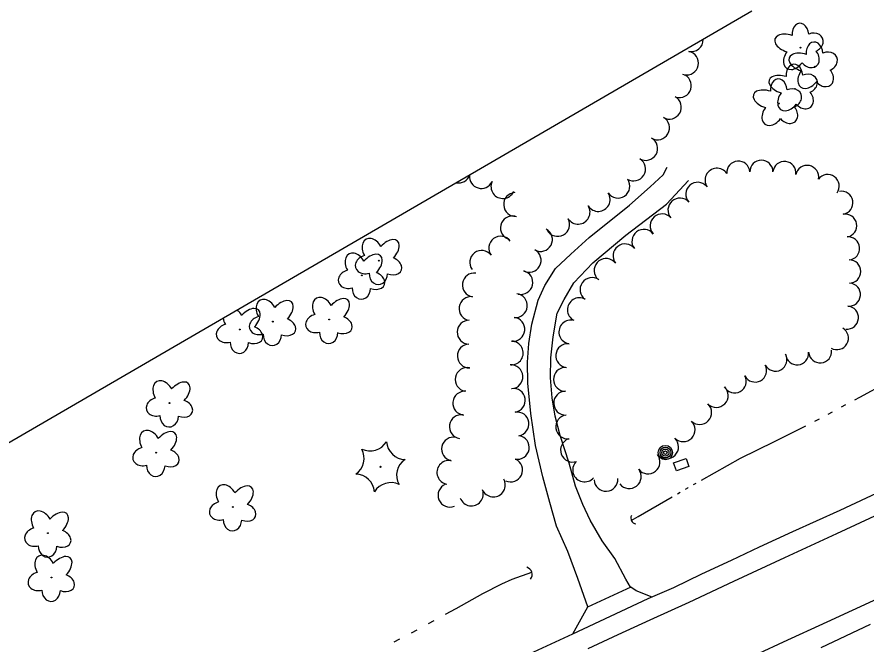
# Model space of a CAD drawing. Extents: x 589250 to 1188077, y 162953 to 363065.
# Drawn here: x 593147.3 to 593411.5, y 188024.5 to 188219.6 of the extents above; entities that cross this region are included whole.
import ezdxf

# ---------------------------------------------------------------- set-up
doc = ezdxf.new("R2010")
doc.units = 0
for name, color, linetype in [('E_AREA', 7, 'Continuous'), ('E_DRN', 7, 'Continuous'), ('E_DWY', 7, 'Continuous'), ('E_LAND_TreeLine_P', 7, 'Continuous'), ('E_LAND_Vegetation', 7, 'Continuous'), ('E_MAP_Limits', 7, 'Continuous'), ('E_MISCPROP', 7, 'Continuous'), ('E_RDWY', 7, 'Continuous'), ('E_RDWY_Gravel', 7, 'Continuous'), ('E_WTR_FlowLine', 7, 'Continuous')]:
    doc.layers.add(name, color=color, linetype=linetype)

msp = doc.modelspace()

# ---------------------------------------------------------------- linework, layer by layer
at = {"layer": 'E_AREA'}
for p, q in [((593351.32, 188081.02), (593355.22, 188082.4)), ((593355.22, 188082.4), (593356.11, 188079.9)), ((593352.21, 188078.52), (593351.32, 188081.02)), ((593356.11, 188079.9), (593352.21, 188078.52))]:
    msp.add_line(p, q, dxfattribs=at)
at = {"layer": 'E_DRN'}
for centre, radius, start, end in [((593339.92, 188063.92), 1.86, 154.4323, 260.6925), ((593304.96, 188046.33), 2.42, 324.0278, 70.288)]:
    msp.add_arc(centre, radius, start, end, dxfattribs=at)
at = {"layer": 'E_DWY'}
for p, q in [((593348.08, 188170.56), (593349.38, 188172.91)), ((593344.12, 188166.81), (593348.08, 188170.56)), ((593349.19, 188161.46), (593356.01, 188168.72)), ((593337.68, 188161.08), (593344.12, 188166.81)), ((593325.1, 188151.05), (593337.68, 188161.08)), ((593336.48, 188151.81), (593349.19, 188161.46)), ((593319.38, 188145.9), (593325.1, 188151.05)), ((593326.27, 188143.21), (593336.48, 188151.81)), ((593314.61, 188141.43), (593319.38, 188145.9)), ((593320.38, 188136.94), (593326.27, 188143.21)), ((593311.29, 188136.13), (593314.61, 188141.43)), ((593317.29, 188131.83), (593320.38, 188136.94)), ((593309.31, 188131.54), (593311.29, 188136.13)), ((593307.3, 188124.11), (593309.31, 188131.54)), ((593315.2, 188127.56), (593317.29, 188131.83)), ((593313.97, 188120.25), (593315.2, 188127.56)), ((593306.33, 188118.14), (593307.3, 188124.11)), ((593305.92, 188112.36), (593306.33, 188118.14)), ((593313.16, 188113.71), (593313.97, 188120.25)), ((593313.12, 188107.45), (593313.16, 188113.71)), ((593306.1, 188105.8), (593305.92, 188112.36)), ((593306.99, 188096.35), (593306.1, 188105.8)), ((593313.56, 188101.24), (593313.12, 188107.45)), ((593314.51, 188095.53), (593313.56, 188101.24)), ((593308.42, 188086.49), (593306.99, 188096.35)), ((593316.08, 188089.5), (593314.51, 188095.53)), ((593318.92, 188080.9), (593316.08, 188089.5)), ((593310.76, 188076.71), (593308.42, 188086.49)), ((593320.88, 188073.82), (593318.92, 188080.9)), ((593312.86, 188068.69), (593310.76, 188076.71)), ((593323.19, 188068.14), (593320.88, 188073.82)), ((593314.98, 188061.36), (593312.86, 188068.69)), ((593325.39, 188063.23), (593323.19, 188068.14)), ((593329.18, 188056.82), (593325.39, 188063.23)), ((593318.53, 188053.47), (593314.98, 188061.36)), ((593333.07, 188051.33), (593329.18, 188056.82)), ((593321.58, 188045.1), (593318.53, 188053.47)), ((593336.48, 188044.88), (593333.07, 188051.33)), ((593324.69, 188036.29), (593321.58, 188045.1)), ((593337.95, 188042.45), (593336.48, 188044.88)), ((593338.01, 188042.47), (593324.57, 188036.24)), ((593339.67, 188041.24), (593338.01, 188042.47)), ((593344.69, 188039.36), (593339.67, 188041.24)), ((593324.57, 188036.24), (593319.89, 188027.82))]:
    msp.add_line(p, q, dxfattribs=at)
at = {"layer": 'E_LAND_TreeLine_P'}
for centre, radius, start, end in [((593356.84, 188212.5), 3.7, 258.5318, 0.8104), ((593355.37, 188205.26), 3.7, 258.5318, 78.5318), ((593353.16, 188198.21), 3.7, 252.5335, 72.5335), ((593350.05, 188191.55), 3.7, 240.1599, 60.1599), ((593346.37, 188185.13), 3.7, 240.1599, 60.1599), ((593342.69, 188178.72), 3.7, 240.1599, 60.1599), ((593338.93, 188172.36), 3.7, 237.6842, 57.6842), ((593371.47, 188171.21), 3.59, 4.2131, 184.2131), ((593378.63, 188171.49), 3.59, 359.7056, 179.7056), ((593385.79, 188171.09), 3.59, 353.1433, 173.1433), ((593364.83, 188168.86), 3.71, 34.2521, 214.2521), ((593392.85, 188169.88), 3.59, 348.6718, 168.6718), ((593284.47, 188171.7), 3.7, 260.5512, 339.7082), ((593291.59, 188170.01), 3.7, 173.758, 334.3274), ((593298.29, 188166.88), 3.7, 155.5622, 335.5622), ((593334.06, 188167), 3.7, 214.2831, 34.2831), ((593399.26, 188167.04), 3.59, 323.8149, 143.8149), ((593358.85, 188164.5), 3.71, 41.54, 221.54), ((593302.24, 188161.31), 3.7, 93.7044, 273.7044), ((593327.93, 188162.87), 3.7, 212.2549, 32.2549), ((593353.31, 188159.59), 3.71, 41.54, 221.54), ((593403.49, 188161.83), 3.59, 279.7771, 99.7771), ((593321.68, 188158.92), 3.7, 212.2549, 32.2549), ((593301.21, 188154.06), 3.7, 76.3307, 256.3307), ((593347.76, 188154.67), 3.71, 41.54, 221.54), ((593404.7, 188154.76), 3.59, 279.7771, 99.7771), ((593315.35, 188155.11), 3.7, 208.2861, 28.2861), ((593310, 188150.44), 3.7, 241.4854, 61.4854), ((593342.11, 188149.88), 3.71, 37.6434, 217.6434), ((593297.61, 188147.74), 3.7, 36.7168, 216.7168), ((593405.6, 188147.65), 3.59, 275.5027, 95.5027), ((593306.47, 188143.95), 3.7, 241.4854, 61.4854), ((593336.24, 188145.35), 3.71, 37.6434, 217.6434), ((593291.68, 188143.32), 3.7, 36.7168, 216.7168), ((593330.37, 188140.83), 3.71, 37.6434, 217.6434), ((593405.96, 188140.49), 3.59, 270.1717, 90.1717), ((593289.39, 188136.32), 3.7, 82.1035, 262.1035), ((593303.9, 188137.09), 3.7, 256.545, 76.545), ((593325.98, 188134.89), 3.71, 54.8532, 234.8532), ((593405.84, 188133.32), 3.59, 265.0484, 85.0484), ((593288.37, 188129), 3.7, 82.1035, 262.1035), ((593302.19, 188129.89), 3.7, 263.9103, 83.9103), ((593322.07, 188128.61), 3.71, 61.6753, 241.6753), ((593405.22, 188126.17), 3.59, 265.0484, 85.0484), ((593301.41, 188122.54), 3.7, 263.9103, 83.9103), ((593287.78, 188121.64), 3.7, 88.6638, 268.6638), ((593319.42, 188121.72), 3.71, 81.7644, 261.7644), ((593402.12, 188119.8), 3.59, 240.0199, 60.0199), ((593300.91, 188115.17), 3.7, 267.1613, 87.1613), ((593287.86, 188114.25), 3.7, 91.7788, 271.7788), ((593318.45, 188114.37), 3.71, 84.289, 264.289), ((593396.9, 188115.71), 3.59, 185.0385, 5.0385), ((593383, 188113.13), 3.59, 208.1466, 28.1466), ((593389.75, 188115.08), 3.59, 185.0385, 5.0385), ((593287.19, 188106.94), 3.7, 78.7337, 258.7337), ((593300.82, 188107.79), 3.7, 273.9769, 93.9769), ((593317.75, 188107), 3.71, 90.4921, 270.4921), ((593376.67, 188109.74), 3.59, 208.1466, 28.1466), ((593370.35, 188106.36), 3.59, 208.1466, 28.1466), ((593286.43, 188099.59), 3.7, 84.3635, 264.3635), ((593301.54, 188100.44), 3.7, 278.9295, 98.9295), ((593317.81, 188099.59), 3.71, 90.4921, 270.4921), ((593364.61, 188102), 3.71, 226.0051, 46.0051), ((593359.46, 188096.67), 3.71, 226.0051, 46.0051), ((593285.36, 188092.28), 3.7, 81.3053, 261.3053), ((593302.69, 188093.14), 3.7, 278.9295, 98.9295), ((593318.44, 188092.21), 3.71, 97.3242, 277.3242), ((593354.31, 188091.34), 3.71, 226.0051, 46.0051), ((593282.95, 188085.34), 3.7, 77.9618, 257.9618), ((593302.78, 188085.85), 3.7, 259.5856, 79.5856), ((593319.94, 188085), 3.71, 110.2081, 290.2081), ((593349.17, 188086.01), 3.71, 226.0051, 46.0051), ((593281.49, 188078.09), 3.7, 80.7581, 260.7581), ((593300.7, 188078.81), 3.7, 245.1431, 65.1431), ((593323.71, 188078.86), 3.71, 137.9363, 317.9363), ((593343.42, 188081.34), 3.71, 217.9819, 37.9819), ((593337.58, 188076.78), 3.71, 217.9819, 37.9819), ((593295.34, 188074.17), 3.7, 209.6849, 29.6849), ((593330.34, 188075.94), 3.71, 183.1845, 3.1845), ((593281.85, 188070.98), 3.7, 112.736, 292.736), ((593288.52, 188071.37), 3.7, 200.402, 20.402)]:
    msp.add_arc(centre, radius, start, end, dxfattribs=at)
at = {"layer": 'E_LAND_Vegetation'}
for centre, radius in [((593390.82, 188210.03), 0.128), ((593395.25, 188204.14), 0.128), ((593389.01, 188197.25), 0.128), ((593384.12, 188192.69), 0.128), ((593259.71, 188143.87), 0.128), ((593254.43, 188139.31), 0.128), ((593226.77, 188124.93), 0.128), ((593244.29, 188125.56), 0.128), ((593216.51, 188122.49), 0.128), ((593194.71, 188099.62), 0.128), ((593190.55, 188084.21), 0.128), ((593260.24, 188079.82), 0.167), ((593214.38, 188067.33), 0.128), ((593156.9, 188059.19), 0.128), ((593158.01, 188045.43), 0.128)]:
    msp.add_circle(centre, radius, dxfattribs=at)
for centre, radius, start, end in [((593257.03, 188090.63), 5.9, 243.6446, 329.4095), ((593268, 188088), 5.9, 183.6446, 269.4095), ((593249.27, 188082.45), 5.91, 303.6844, 29.3605), ((593271.15, 188077.22), 5.9, 123.64, 209.4049), ((593252.48, 188071.64), 5.9, 3.6446, 89.4095), ((593263.45, 188069.01), 5.9, 63.6446, 149.4095)]:
    msp.add_arc(centre, radius, start, end, dxfattribs=at)
for centre, major_axis, ratio, start_param, end_param in [((593390.75, 188214.04), (0.28, -3.62), 0.716896, 1.570796, 4.712389), ((593387.36, 188211.3), (4.53, -1.44), 0.560249, 1.570796, 4.712389), ((593394.48, 188211.61), (-3.17, -1.37), 0.832022, 1.570796, 4.712389), ((593395.18, 188208.15), (0.28, -3.62), 0.716896, 1.570796, 4.712389), ((593388.93, 188207.05), (2.49, 3.41), 0.691916, 1.570796, 4.712389), ((593391.8, 188205.4), (4.53, -1.44), 0.560249, 1.570796, 4.712389), ((593393.45, 188207.15), (-2.33, 2.77), 0.782863, 1.570796, 4.712389), ((593398.91, 188205.71), (-3.17, -1.37), 0.832022, 1.570796, 4.712389), ((593388.93, 188201.26), (0.28, -3.62), 0.716896, 1.570796, 4.712389), ((593393.36, 188201.16), (2.49, 3.41), 0.691916, 1.570796, 4.712389), ((593397.88, 188201.25), (-2.33, 2.77), 0.782863, 1.570796, 4.712389), ((593385.55, 188198.51), (4.53, -1.44), 0.560249, 1.570796, 4.712389), ((593384.05, 188196.7), (0.28, -3.62), 0.716896, 1.570796, 4.712389), ((593392.67, 188198.82), (-3.17, -1.37), 0.832022, 1.570796, 4.712389), ((593387.78, 188194.27), (-3.17, -1.37), 0.832022, 1.570796, 4.712389), ((593380.67, 188193.96), (4.53, -1.44), 0.560249, 1.570796, 4.712389), ((593387.11, 188194.26), (2.49, 3.41), 0.691916, 1.570796, 4.712389), ((593391.64, 188194.36), (-2.33, 2.77), 0.782863, 1.570796, 4.712389), ((593382.23, 188189.71), (2.49, 3.41), 0.691916, 1.570796, 4.712389), ((593386.76, 188189.81), (-2.33, 2.77), 0.782863, 1.570796, 4.712389), ((593257.8, 188146.85), (2.04, -3.7), 0.691916, 1.570796, 4.712389), ((593262.31, 188146.47), (-3.22, -3.5), 0.560249, 1.570796, 4.712389), ((593252.52, 188142.29), (2.04, -3.7), 0.691916, 1.570796, 4.712389), ((593255.98, 188142.7), (3.49, 0.94), 0.782863, 1.570796, 4.712389), ((593257.03, 188141.91), (-3.22, -3.5), 0.560249, 1.570796, 4.712389), ((593263.37, 188142.24), (-3.4, 1.27), 0.716896, 1.570796, 4.712389), ((593250.7, 188138.15), (3.49, 0.94), 0.782863, 1.570796, 4.712389), ((593259.59, 188139.89), (0.1, 3.45), 0.832022, 1.570796, 4.712389), ((593258.09, 188137.69), (-3.4, 1.27), 0.716896, 1.570796, 4.712389), ((593254.31, 188135.33), (0.1, 3.45), 0.832022, 1.570796, 4.712389), ((593224.86, 188127.9), (2.04, -3.7), 0.691916, 1.570796, 4.712389), ((593229.37, 188127.53), (-3.22, -3.5), 0.560249, 1.570796, 4.712389), ((593242.38, 188128.53), (2.04, -3.7), 0.691916, 1.570796, 4.712389), ((593246.89, 188128.16), (-3.22, -3.5), 0.560249, 1.570796, 4.712389), ((593219.11, 188125.09), (-3.22, -3.5), 0.560249, 1.570796, 4.712389), ((593214.6, 188125.46), (2.04, -3.7), 0.691916, 1.570796, 2.099642), ((593223.04, 188123.76), (3.49, 0.94), 0.782863, 1.570796, 4.712389), ((593240.56, 188124.39), (3.49, 0.94), 0.782863, 1.570796, 4.712389), ((593247.95, 188123.93), (-3.4, 1.27), 0.716896, 1.570796, 4.712389), ((593212.78, 188121.32), (3.49, 0.94), 0.782863, 1.570796, 4.712389), ((593214.6, 188125.46), (2.04, -3.7), 0.691916, 4.214359, 4.712389), ((593230.43, 188123.3), (-3.4, 1.27), 0.716896, 1.570796, 4.712389), ((593220.17, 188120.86), (-3.4, 1.27), 0.716896, 1.570796, 4.712389), ((593226.65, 188120.95), (0.1, 3.45), 0.832022, 1.570796, 4.712389), ((593244.17, 188121.58), (0.1, 3.45), 0.832022, 1.570796, 4.712389), ((593216.39, 188118.51), (0.1, 3.45), 0.832022, 1.570796, 4.712389), ((593192.8, 188102.59), (2.04, -3.7), 0.691916, 1.570796, 4.712389), ((593197.31, 188102.22), (-3.22, -3.5), 0.560249, 1.570796, 4.712389), ((593190.98, 188098.45), (3.49, 0.94), 0.782863, 1.570796, 4.712389), ((593198.37, 188097.99), (-3.4, 1.27), 0.716896, 1.570796, 4.712389), ((593194.59, 188095.64), (0.1, 3.45), 0.832022, 1.570796, 4.712389), ((593188.65, 188087.19), (2.04, -3.7), 0.691916, 1.570796, 4.712389), ((593193.15, 188086.81), (-3.22, -3.5), 0.560249, 1.570796, 4.712389), ((593186.82, 188083.04), (3.49, 0.94), 0.782863, 1.570796, 4.712389), ((593194.21, 188082.58), (-3.4, 1.27), 0.716896, 1.570796, 4.712389), ((593190.43, 188080.23), (0.1, 3.45), 0.832022, 1.570796, 4.712389), ((593212.47, 188070.3), (2.04, -3.7), 0.691916, 1.570796, 4.712389), ((593216.98, 188069.93), (-3.22, -3.5), 0.560249, 1.570796, 4.712389), ((593210.65, 188066.16), (3.49, 0.94), 0.782863, 1.570796, 4.712389), ((593218.04, 188065.7), (-3.4, 1.27), 0.716896, 1.570796, 4.712389), ((593154.99, 188062.16), (2.04, -3.7), 0.691916, 1.570796, 4.712389), ((593159.5, 188061.79), (-3.22, -3.5), 0.560249, 1.570796, 4.712389), ((593214.26, 188063.35), (0.1, 3.45), 0.832022, 1.570796, 4.712389), ((593153.17, 188058.02), (3.49, 0.94), 0.782863, 1.570796, 4.712389), ((593160.56, 188057.56), (-3.4, 1.27), 0.716896, 1.570796, 4.712389), ((593156.78, 188055.21), (0.1, 3.45), 0.832022, 1.570796, 4.712389), ((593156.1, 188048.4), (2.04, -3.7), 0.691916, 1.570796, 4.712389), ((593160.61, 188048.03), (-3.22, -3.5), 0.560249, 1.570796, 4.712389), ((593154.28, 188044.26), (3.49, 0.94), 0.782863, 1.570796, 4.712389), ((593161.67, 188043.8), (-3.4, 1.27), 0.716896, 1.570796, 4.712389), ((593157.89, 188041.45), (0.1, 3.45), 0.832022, 1.570796, 4.712389)]:
    msp.add_ellipse(centre, major_axis=major_axis, ratio=ratio, start_param=start_param, end_param=end_param, dxfattribs=at)
at = {"layer": 'E_MAP_Limits'}
msp.add_line((593375.71, 188221.36), (592806.94, 187891.26), dxfattribs=at)
at = {"layer": 'E_MISCPROP'}
for radius in [2.23, 1.67, 1.12, 0.558]:
    msp.add_circle((593348.8, 188084.23), radius, dxfattribs=at)
at = {"layer": 'E_RDWY'}
for p, q in [((593415.1, 188065.07), (593401.94, 188059.01)), ((593401.94, 188059.01), (593385.78, 188051.59)), ((593385.78, 188051.59), (593369.93, 188044.16)), ((593369.93, 188044.16), (593356.13, 188037.63)), ((593356.13, 188037.63), (593344, 188032.16)), ((593414.72, 188038.83), (593398.99, 188031.58)), ((593344, 188032.16), (593334.03, 188027.6)), ((593398.99, 188031.58), (593385.39, 188025.31)), ((593334.03, 188027.6), (593324.67, 188023.25)), ((593385.39, 188025.31), (593366.39, 188016.58))]:
    msp.add_line(p, q, dxfattribs=at)
at = {"layer": 'E_RDWY_Gravel'}
for p, q in [((593416.12, 188072.34), (593403.02, 188066.25)), ((593403.02, 188066.25), (593388.3, 188059.59)), ((593388.3, 188059.59), (593377.99, 188054.81)), ((593377.99, 188054.81), (593369.2, 188050.72)), ((593369.2, 188050.72), (593360.05, 188046.42)), ((593360.05, 188046.42), (593351.3, 188042.22)), ((593351.3, 188042.22), (593343.37, 188038.78)), ((593343.37, 188038.78), (593319.95, 188027.85)), ((593412.44, 188030.78), (593397.11, 188023.55)), ((593319.95, 188027.85), (593301.09, 188019.08))]:
    msp.add_line(p, q, dxfattribs=at)
at = {"layer": 'E_WTR_FlowLine'}
for p, q in [((593409.2, 188101.46), (593423.64, 188109.33)), ((593407.68, 188100.64), (593409.2, 188101.46)), ((593403.55, 188098.42), (593404.93, 188099.16)), ((593395.28, 188093.98), (593396.66, 188094.72)), ((593399.41, 188096.2), (593400.79, 188096.94)), ((593382.71, 188087.71), (593392.48, 188092.57)), ((593372.16, 188082.5), (593382.71, 188087.71)), ((593360.03, 188075.7), (593372.16, 188082.5)), ((593355.02, 188072.88), (593355.76, 188073.31)), ((593355.76, 188073.31), (593355.85, 188073.36)), ((593357.53, 188074.3), (593358.36, 188074.77)), ((593352.53, 188071.45), (593353.36, 188071.93)), ((593340.32, 188064.43), (593350.87, 188070.49)), ((593338.21, 188063.18), (593340.32, 188064.43)), ((593301.23, 188044.96), (593307.25, 188047.11)), ((593298.01, 188043.42), (593301.23, 188044.96)), ((593292.08, 188040.47), (593298.01, 188043.42)), ((593283.78, 188035.77), (593292.08, 188040.47)), ((593280.5, 188034), (593283.78, 188035.77)), ((593275.19, 188031.13), (593276.96, 188032.09)), ((593269.86, 188028.28), (593271.64, 188029.22)), ((593264.52, 188025.45), (593266.3, 188026.39))]:
    msp.add_line(p, q, dxfattribs=at)

doc.saveas('drawing.dxf')
